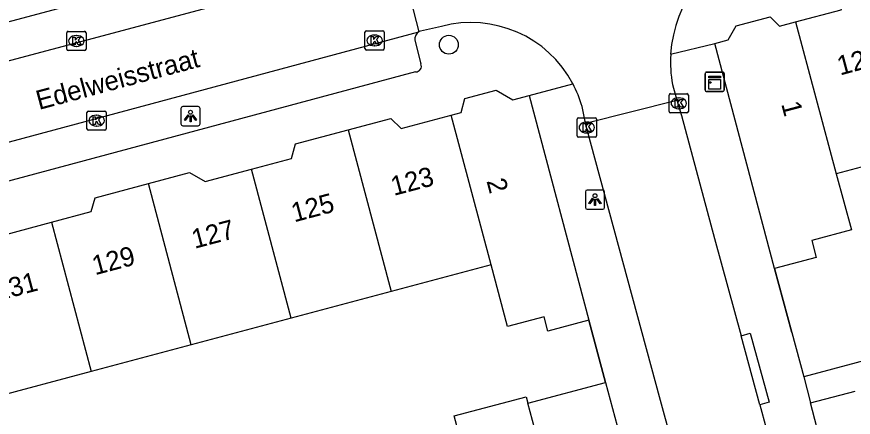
# Model space of a CAD drawing. Extents: x 162542 to 163144, y 380786 to 381511.
# Drawn here: x 162710.18 to 162753.59, y 381024.45 to 381045.23 of the extents above; entities that cross this region are included whole.
import ezdxf

# ---------------------------------------------------------------- set-up
doc = ezdxf.new("R2010")
doc.units = 0
for name, color, linetype in [('IMGEO_Boom', 7, 'Continuous'), ('IMGEO_Kast', 7, 'Continuous'), ('IMGEO_Kolk', 7, 'Continuous'), ('IMGEO_Lichtpunt', 7, 'Continuous'), ('IMGEO_Muur', 7, 'Continuous'), ('IMGEO_Openbare_ruimte_label', 7, 'Continuous'), ('IMGEO_Pand', 7, 'Continuous'), ('IMGEO_Pand_nummerreeks', 7, 'Continuous'), ('IMGEO_Rijbaan_lokaal_open', 7, 'Continuous'), ('IMGEO_Voetpad_open', 7, 'Continuous')]:
    doc.layers.add(name, color=color, linetype=linetype)

msp = doc.modelspace()

# ---------------------------------------------------------------- linework, layer by layer
at = {"layer": 'IMGEO_Boom'}
msp.add_circle((162732.602, 381043.774), 0.489, dxfattribs=at)
at = {"layer": 'IMGEO_Kast'}
for p, q in [((162745.971, 381042.35), (162746.812, 381042.35)), ((162746.812, 381042.35), (162745.971, 381042.35)), ((162745.896, 381041.425), (162745.896, 381042.266)), ((162745.896, 381042.266), (162745.896, 381041.425)), ((162746.896, 381042.275), (162746.896, 381041.434)), ((162746.896, 381041.434), (162746.896, 381042.275)), ((162746.821, 381041.35), (162745.98, 381041.35)), ((162745.98, 381041.35), (162746.821, 381041.35))]:
    msp.add_line(p, q, dxfattribs=at)
for points in [[(162746.091, 381042.14), (162746.691, 381042.14), (162746.691, 381042.055), (162746.091, 381042.055), (162746.091, 381042.14)], [(162746.091, 381041.965), (162746.691, 381041.965), (162746.691, 381041.476), (162746.091, 381041.476), (162746.091, 381041.965)]]:
    msp.add_lwpolyline(points, dxfattribs=at)
msp.add_circle((162746.175, 381041.814), 0.0377, dxfattribs=at)
for centre, start, end in [((162745.974, 381042.272), 92.4484, 184.2845), ((162745.974, 381042.272), 92.4484, 184.2845), ((162746.818, 381042.272), 2.4484, 94.2845), ((162746.818, 381042.272), 2.4484, 94.2845), ((162745.974, 381041.428), 182.4484, 274.2845), ((162745.974, 381041.428), 182.4484, 274.2845), ((162746.818, 381041.428), 272.4484, 4.2845), ((162746.818, 381041.428), 272.4484, 4.2845)]:
    msp.add_arc(centre, 0.0779, start, end, dxfattribs=at)
at = {"layer": 'IMGEO_Kolk'}
for p, q in [((162728.323, 381044.497), (162729.175, 381044.497)), ((162712.772, 381043.542), (162712.772, 381044.394)), ((162712.847, 381044.468), (162713.699, 381044.468)), ((162713.26, 381044.248), (162713.285, 381044.248)), ((162713.773, 381044.394), (162713.773, 381043.542)), ((162728.248, 381043.571), (162728.248, 381044.423)), ((162728.736, 381044.277), (162728.761, 381044.277)), ((162729.249, 381044.423), (162729.249, 381043.571)), ((162713.283, 381043.688), (162713.258, 381043.688)), ((162728.759, 381043.717), (162728.734, 381043.717)), ((162713.699, 381043.468), (162712.847, 381043.468)), ((162729.175, 381043.497), (162728.323, 381043.497)), ((162744.032, 381040.308), (162744.032, 381041.16)), ((162744.107, 381041.234), (162744.959, 381041.234)), ((162744.52, 381041.014), (162744.545, 381041.014)), ((162745.033, 381041.16), (162745.033, 381040.308)), ((162713.822, 381039.408), (162713.822, 381040.26)), ((162713.897, 381040.334), (162714.749, 381040.334)), ((162714.823, 381040.26), (162714.823, 381039.408)), ((162744.959, 381040.234), (162744.107, 381040.234)), ((162744.543, 381040.454), (162744.518, 381040.454)), ((162714.31, 381040.114), (162714.335, 381040.114)), ((162739.259, 381039.054), (162739.259, 381039.906)), ((162739.334, 381039.98), (162740.186, 381039.98)), ((162739.747, 381039.76), (162739.772, 381039.76)), ((162740.26, 381039.906), (162740.26, 381039.054)), ((162714.749, 381039.334), (162713.897, 381039.334)), ((162714.333, 381039.554), (162714.308, 381039.554)), ((162740.186, 381038.98), (162739.334, 381038.98)), ((162739.77, 381039.2), (162739.745, 381039.2))]:
    msp.add_line(p, q, dxfattribs=at)
for points in [[(162728.323, 381044.497), (162729.175, 381044.497)], [(162712.772, 381043.542), (162712.772, 381044.394)], [(162712.847, 381044.468), (162713.699, 381044.468)], [(162713.093, 381044.168), (162713.216, 381044.168), (162713.216, 381044.017), (162713.346, 381044.168), (162713.51, 381044.168), (162713.364, 381044.017), (162713.517, 381043.768), (162713.365, 381043.768), (162713.28, 381043.932), (162713.216, 381043.865), (162713.216, 381043.768), (162713.093, 381043.768), (162713.093, 381044.168)], [(162713.773, 381044.394), (162713.773, 381043.542)], [(162728.248, 381043.571), (162728.248, 381044.423)], [(162728.569, 381044.197), (162728.692, 381044.197), (162728.692, 381044.046), (162728.822, 381044.197), (162728.986, 381044.197), (162728.84, 381044.046), (162728.993, 381043.797), (162728.841, 381043.797), (162728.756, 381043.961), (162728.692, 381043.894), (162728.692, 381043.797), (162728.569, 381043.797), (162728.569, 381044.197)], [(162729.249, 381044.423), (162729.249, 381043.571)], [(162713.699, 381043.468), (162712.847, 381043.468)], [(162729.175, 381043.497), (162728.323, 381043.497)], [(162744.032, 381040.308), (162744.032, 381041.16)], [(162744.107, 381041.234), (162744.959, 381041.234)], [(162745.033, 381041.16), (162745.033, 381040.308)], [(162744.353, 381040.934), (162744.476, 381040.934), (162744.476, 381040.783), (162744.606, 381040.934), (162744.77, 381040.934), (162744.624, 381040.783), (162744.777, 381040.534), (162744.625, 381040.534), (162744.54, 381040.698), (162744.476, 381040.631), (162744.476, 381040.534), (162744.353, 381040.534), (162744.353, 381040.934)], [(162713.822, 381039.408), (162713.822, 381040.26)], [(162713.897, 381040.334), (162714.749, 381040.334)], [(162714.823, 381040.26), (162714.823, 381039.408)], [(162744.959, 381040.234), (162744.107, 381040.234)], [(162714.143, 381040.034), (162714.266, 381040.034), (162714.266, 381039.883), (162714.396, 381040.034), (162714.56, 381040.034), (162714.414, 381039.883), (162714.567, 381039.634), (162714.415, 381039.634), (162714.33, 381039.798), (162714.266, 381039.731), (162714.266, 381039.634), (162714.143, 381039.634), (162714.143, 381040.034)], [(162739.259, 381039.054), (162739.259, 381039.906)], [(162739.334, 381039.98), (162740.186, 381039.98)], [(162740.26, 381039.906), (162740.26, 381039.054)], [(162714.749, 381039.334), (162713.897, 381039.334)], [(162739.58, 381039.68), (162739.703, 381039.68), (162739.703, 381039.529), (162739.833, 381039.68), (162739.997, 381039.68), (162739.851, 381039.529), (162740.004, 381039.28), (162739.852, 381039.28), (162739.767, 381039.444), (162739.703, 381039.377), (162739.703, 381039.28), (162739.58, 381039.28), (162739.58, 381039.68)], [(162740.186, 381038.98), (162739.334, 381038.98)]]:
    msp.add_lwpolyline(points, dxfattribs=at)
for centre, start, end in [((162728.325, 381044.421), 91.552, 178.448), ((162728.325, 381044.421), 91.552, 178.448), ((162729.173, 381044.421), 1.552, 88.448), ((162729.173, 381044.421), 1.552, 88.448), ((162712.849, 381044.392), 91.552, 178.448), ((162712.849, 381044.392), 91.552, 178.448), ((162713.697, 381044.392), 1.552, 88.448), ((162713.697, 381044.392), 1.552, 88.448), ((162712.849, 381043.544), 181.552, 268.448), ((162712.849, 381043.544), 181.552, 268.448), ((162713.697, 381043.544), 271.552, 358.448), ((162713.697, 381043.544), 271.552, 358.448), ((162728.325, 381043.573), 181.552, 268.448), ((162728.325, 381043.573), 181.552, 268.448), ((162729.173, 381043.573), 271.552, 358.448), ((162729.173, 381043.573), 271.552, 358.448), ((162744.109, 381041.158), 91.552, 178.448), ((162744.109, 381041.158), 91.552, 178.448), ((162744.957, 381041.158), 1.552, 88.448), ((162744.957, 381041.158), 1.552, 88.448), ((162713.899, 381040.258), 91.552, 178.448), ((162713.899, 381040.258), 91.552, 178.448), ((162714.747, 381040.258), 1.552, 88.448), ((162714.747, 381040.258), 1.552, 88.448), ((162744.109, 381040.31), 181.552, 268.448), ((162744.109, 381040.31), 181.552, 268.448), ((162744.957, 381040.31), 271.552, 358.448), ((162744.957, 381040.31), 271.552, 358.448), ((162739.336, 381039.904), 91.552, 178.448), ((162739.336, 381039.904), 91.552, 178.448), ((162740.184, 381039.904), 1.552, 88.448), ((162740.184, 381039.904), 1.552, 88.448), ((162713.899, 381039.41), 181.552, 268.448), ((162713.899, 381039.41), 181.552, 268.448), ((162714.747, 381039.41), 271.552, 358.448), ((162714.747, 381039.41), 271.552, 358.448), ((162739.336, 381039.056), 181.552, 268.448), ((162739.336, 381039.056), 181.552, 268.448), ((162740.184, 381039.056), 271.552, 358.448), ((162740.184, 381039.056), 271.552, 358.448)]:
    msp.add_arc(centre, 0.0765, start, end, dxfattribs=at)
for centre, major_axis, ratio, start_param, end_param in [((162713.259, 381043.968), (-0.387, 0.002), 0.722429, 4.712389, 7.853982), ((162713.284, 381043.968), (-0.39, 0.002), 0.717154, 1.570796, 4.712389), ((162728.735, 381043.997), (-0.387, 0.002), 0.722429, 4.712389, 7.853982), ((162728.76, 381043.997), (-0.39, 0.002), 0.717154, 1.570796, 4.712389), ((162744.519, 381040.734), (-0.387, 0.002), 0.722429, 4.712389, 7.853982), ((162744.544, 381040.734), (-0.39, 0.002), 0.717154, 1.570796, 4.712389), ((162714.309, 381039.834), (-0.387, 0.002), 0.722429, 4.712389, 7.853982), ((162714.334, 381039.834), (-0.39, 0.002), 0.717154, 1.570796, 4.712389), ((162739.746, 381039.48), (-0.387, 0.002), 0.722429, 4.712389, 7.853982), ((162739.771, 381039.48), (-0.39, 0.002), 0.717154, 1.570796, 4.712389)]:
    msp.add_ellipse(centre, major_axis=major_axis, ratio=ratio, start_param=start_param, end_param=end_param, dxfattribs=at)
at = {"layer": 'IMGEO_Lichtpunt'}
for p, q in [((162718.699, 381040.473), (162718.699, 381039.666)), ((162718.699, 381040.473), (162718.699, 381039.666)), ((162719.601, 381040.568), (162718.793, 381040.568)), ((162719.601, 381040.568), (162718.793, 381040.568)), ((162719.695, 381039.666), (162719.695, 381040.473)), ((162719.695, 381039.666), (162719.695, 381040.473)), ((162718.793, 381039.572), (162719.601, 381039.572)), ((162718.793, 381039.572), (162719.601, 381039.572)), ((162740.589, 381036.236), (162739.781, 381036.236)), ((162740.589, 381036.236), (162739.781, 381036.236)), ((162739.687, 381036.141), (162739.687, 381035.334)), ((162739.687, 381036.141), (162739.687, 381035.334)), ((162740.683, 381035.334), (162740.683, 381036.141)), ((162740.683, 381035.334), (162740.683, 381036.141)), ((162739.781, 381035.24), (162740.589, 381035.24)), ((162739.781, 381035.24), (162740.589, 381035.24))]:
    msp.add_line(p, q, dxfattribs=at)
for points in [[(162719.073, 381040.137), (162719.112, 381040.109), (162718.924, 381039.847), (162718.886, 381039.874), (162719.073, 381040.137)], [(162719.175, 381040.089), (162719.222, 381040.089), (162719.222, 381039.767), (162719.175, 381039.767), (162719.175, 381040.089)], [(162719.285, 381040.109), (162719.323, 381040.136), (162719.51, 381039.874), (162719.471, 381039.846), (162719.285, 381040.109)], [(162740.061, 381035.805), (162740.1, 381035.777), (162739.912, 381035.515), (162739.874, 381035.542), (162740.061, 381035.805)], [(162740.273, 381035.777), (162740.311, 381035.804), (162740.498, 381035.542), (162740.459, 381035.514), (162740.273, 381035.777)], [(162740.163, 381035.757), (162740.21, 381035.757), (162740.21, 381035.435), (162740.163, 381035.435), (162740.163, 381035.757)]]:
    msp.add_lwpolyline(points, dxfattribs=at)
for centre in [(162719.198, 381040.271), (162740.186, 381035.939)]:
    msp.add_circle(centre, 0.0994, dxfattribs=at)
for centre, start, end in [((162718.793, 381040.473), 90, 180), ((162718.793, 381040.473), 90, 180), ((162719.601, 381040.473), 0, 90), ((162719.601, 381040.473), 0, 90), ((162718.793, 381039.666), 180, 270), ((162718.793, 381039.666), 180, 270), ((162719.601, 381039.666), 270, 0), ((162719.601, 381039.666), 270, 360), ((162739.781, 381036.141), 90, 180), ((162739.781, 381036.141), 90, 180), ((162740.589, 381036.141), 0, 90), ((162740.589, 381036.141), 0, 90), ((162739.781, 381035.334), 180, 270), ((162739.781, 381035.334), 180, 270), ((162740.589, 381035.334), 270, 0), ((162740.589, 381035.334), 270, 360)]:
    msp.add_arc(centre, 0.0946, start, end, dxfattribs=at)
at = {"layer": 'IMGEO_Muur'}
for points in [[(162750.404, 381028.836), (162749.506, 381032.166)], [(162739.873, 381029.488), (162740.737, 381026.252)]]:
    msp.add_lwpolyline(points, dxfattribs=at)
at = {"layer": 'IMGEO_Pand'}
for points in [[(162750.598, 381044.954), (162752.962, 381045.582), (162753.144, 381046.254), (162755.623, 381046.914)], [(162746.399, 381043.845), (162747.095, 381044.03), (162747.511, 381044.747), (162749.276, 381045.217), (162749.76, 381044.731), (162750.598, 381044.954)], [(162750.598, 381044.954), (162752.708, 381037.077)], [(162749.506, 381032.166), (162746.399, 381043.845)], [(162732.729, 381040.115), (162733.244, 381040.253), (162733.439, 381040.976), (162735.061, 381041.409), (162735.918, 381040.913), (162736.762, 381041.139)], [(162736.762, 381041.139), (162739.873, 381029.488)], [(162727.381, 381039.358), (162729.593, 381039.949), (162730.122, 381039.419), (162732.729, 381040.115)], [(162734.791, 381032.356), (162732.729, 381040.115)], [(162722.366, 381037.322), (162724.436, 381037.875), (162724.638, 381038.626), (162727.381, 381039.358)], [(162727.381, 381039.358), (162729.609, 381030.972)], [(162757.889, 381038.455), (162752.708, 381037.077)], [(162717.008, 381036.575), (162719.146, 381037.146), (162719.955, 381036.678), (162722.366, 381037.322)], [(162724.422, 381029.587), (162722.366, 381037.322)], [(162752.708, 381037.077), (162753.488, 381034.166), (162751.435, 381033.616), (162751.668, 381032.74), (162749.506, 381032.166)], [(162711.985, 381034.567), (162714.048, 381035.118), (162714.241, 381035.837), (162717.008, 381036.575)], [(162719.233, 381028.202), (162717.008, 381036.575)], [(162706.792, 381033.204), (162706.957, 381033.248), (162707.152, 381033.974), (162708.795, 381034.413), (162709.619, 381033.936), (162711.985, 381034.567)], [(162711.985, 381034.567), (162714.045, 381026.816)], [(162734.791, 381032.356), (162729.609, 381030.972)], [(162739.873, 381029.488), (162737.743, 381028.919), (162737.547, 381029.652), (162735.644, 381029.147), (162734.791, 381032.356)], [(162729.609, 381030.972), (162724.422, 381029.587)], [(162724.422, 381029.587), (162719.233, 381028.202)], [(162719.233, 381028.202), (162714.045, 381026.816)], [(162714.045, 381026.816), (162708.857, 381025.431)], [(162736.699, 381025.174), (162740.737, 381026.252)], [(162740.737, 381026.252), (162741.338, 381024.003)], [(162733.576, 381021.93), (162732.885, 381024.518), (162736.609, 381025.513), (162736.699, 381025.174)], [(162737.298, 381022.924), (162736.699, 381025.174)]]:
    msp.add_lwpolyline(points, dxfattribs=at)
at = {"layer": 'IMGEO_Rijbaan_lokaal_open'}
for points in [[(162730.046, 381048.353), (162702.832, 381041.087)], [(162730.046, 381048.353), (162731.039, 381044.45)], [(162732.221, 381044.725), (162731.135, 381044.483), (162731.067, 381044.46)], [(162682.873, 381031.59), (162708.17, 381038.31), (162731.039, 381044.45)], [(162731.039, 381044.45), (162731.067, 381044.46)], [(162744.205, 381041.709), (162744.439, 381040.9)], [(162739.698, 381039.707), (162744.439, 381040.9)], [(162744.439, 381040.9), (162744.671, 381040.096), (162746.385, 381033.726), (162747.763, 381028.676)], [(162739.698, 381039.707), (162739.513, 381040.561)], [(162746.189, 381015.774), (162743.577, 381025.319), (162739.733, 381039.548), (162739.698, 381039.707)], [(162748.74, 381025.096), (162747.763, 381028.676)], [(162748.74, 381025.096), (162749.402, 381022.671), (162750.888, 381017.029)]]:
    msp.add_lwpolyline(points, dxfattribs=at)
for centre, radius, start, end in [((162750.686, 381042.879), 6.586, 107.1615, 176.5524), ((162733.756, 381038.945), 5.98, 28.0037, 104.8726), ((162750.726, 381042.882), 6.625, 176.5993, 190.198), ((162733.676, 381038.917), 6.064, 15.7328, 27.8866)]:
    msp.add_arc(centre, radius, start, end, dxfattribs=at)
at = {"layer": 'IMGEO_Voetpad_open'}
for points in [[(162703.09, 381041.562), (162702.691, 381043.093), (162731.566, 381050.786), (162754.912, 381057.05), (162759.948, 381058.339)], [(162730.831, 381044.004), (162731.151, 381042.778)], [(162744.112, 381043.275), (162746.399, 381043.845)], [(162730.875, 381042.365), (162708.764, 381036.439), (162684.074, 381029.872)], [(162736.762, 381041.139), (162739.036, 381041.753)], [(162749.506, 381032.166), (162750.404, 381028.836), (162751.014, 381026.543)], [(162740.737, 381026.252), (162739.873, 381029.488)], [(162747.763, 381028.676), (162748.243, 381028.813), (162749.22, 381025.233), (162748.74, 381025.096)], [(162755.229, 381027.665), (162751.014, 381026.543)], [(162751.014, 381026.543), (162751.366, 381025.19)], [(162751.366, 381025.19), (162753.691, 381025.795)], [(162763.686, 380984.593), (162759.578, 381000), (162755.726, 381014.447), (162754.046, 381014.881), (162751.366, 381025.19)]]:
    msp.add_lwpolyline(points, dxfattribs=at)
for centre, radius, start, end in [((162731.326, 381044.037), 0.496, 121.4818, 183.7911), ((162730.877, 381042.663), 0.298, 269.6582, 22.8338)]:
    msp.add_arc(centre, radius, start, end, dxfattribs=at)

# ---------------------------------------------------------------- texts
at = {"layer": 'IMGEO_Openbare_ruimte_label'}
msp.add_text('Edelweisstraat', height=1, rotation=15.0089, dxfattribs=at).set_placement((162711.334, 381040.387))
at = {"layer": 'IMGEO_Pand_nummerreeks'}
for s, rotation, p in [('121', 14.988, (162752.903, 381042.175)), ('1', 284.8967, (162749.842, 381040.705)), ('123', 14.874, (162729.743, 381035.928)), ('2', 284.9483, (162734.55, 381036.707)), ('125', 14.874, (162724.576, 381034.556)), ('127', 14.874, (162719.409, 381033.184)), ('129', 14.874, (162714.242, 381031.812)), ('131', 14.874, (162709.185, 381030.468))]:
    msp.add_text(s, height=1, rotation=rotation, dxfattribs=at).set_placement(p)

doc.saveas('drawing.dxf')
